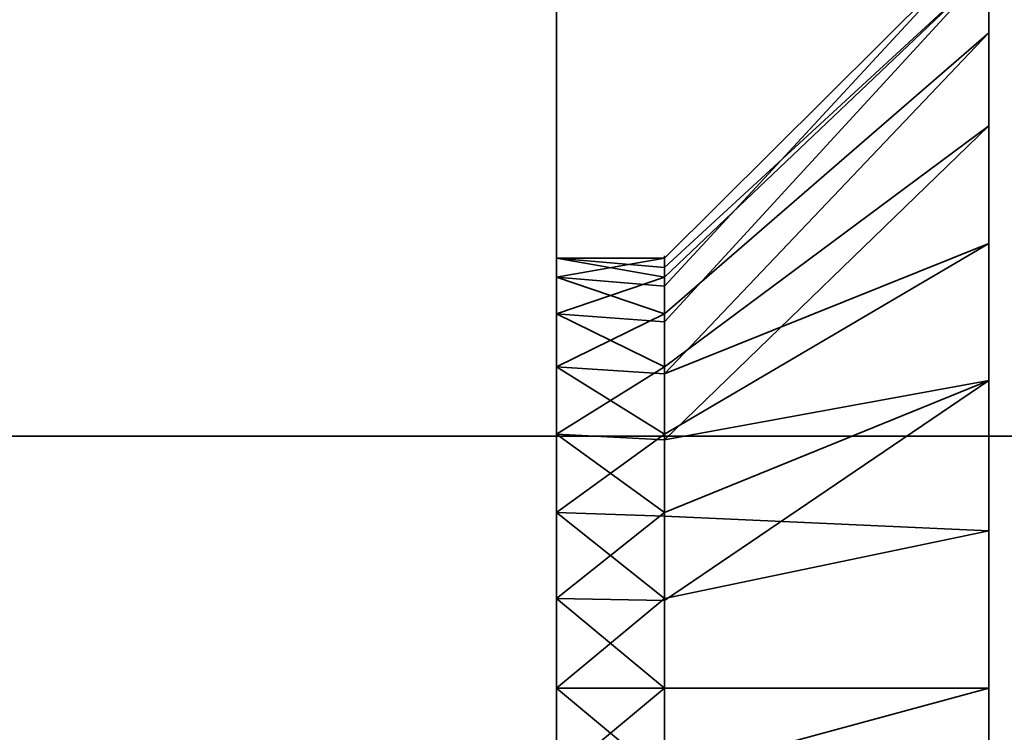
# Model space of a CAD drawing. Header units: millimetres. Extents: x -625 to 3625, y -115 to 71.
# Tile 423 of 656: x 1976.78 to 1983.61, y -36.81 to -31.86. Entities that reach past the tile are written whole.
import ezdxf

# ---------------------------------------------------------------- set-up
doc = ezdxf.new("R2010")
doc.units = ezdxf.units.MM
doc.layers.add('152', color=7, linetype='Continuous', true_color=0xffffff)

# ---------------------------------------------------------------- blocks, each defined once
blk = doc.blocks.new('UG_SURFACE_078')
at = {"layer": '152', "color": 252, "linetype": 'Continuous', "lineweight": 35}
for points in [[(1983.5, -29.5, 265), (1983.5, -49.5, 265), (1980.5, -49.5, 265), (1980.5, -31.5, 265)], [(1980.5, -31.5, 425), (1980.5, -49.5, 425), (1983.5, -49.5, 425), (1983.5, -29.5, 425)], [(1983.5, -36.5, 384.25), (1983.5, -35.4085, 384.1353), (1983.5, -29.5, 408.8321), (1983.5, -30.4015, 409.4871)], [(1983.5, -35.4085, 384.1353), (1983.5, -33.4141, 383.2473), (1983.5, -29.5, 408.8321)], [(1983.5, -29.5, 328), (1983.5, -34.3646, 374.2039), (1983.5, -36.5, 373.75)], [(1983.5, -29.5, 408.8321), (1983.5, -33.4141, 383.2473), (1983.5, -31.9534, 381.625)], [(1983.5, -36.5, 373.75), (1983.5, -38.6354, 374.2039), (1983.5, -49.5, 328), (1983.5, -29.5, 328)], [(1983.5, -31.507, 377.3777), (1983.5, -32.5985, 375.4871), (1983.5, -29.5, 328)], [(1983.5, -29.5859, 417.2473), (1983.5, -29.5, 417.2856), (1983.5, -29.5, 425), (1983.5, -49.5, 425)], [(1983.5, -32.5985, 375.4871), (1983.5, -34.3646, 374.2039), (1983.5, -29.5, 328)], [(1983.5, -29.5859, 281.2473), (1983.5, -29.5, 281.2856), (1983.5, -34.3646, 306.2039), (1983.5, -36.5, 305.75)], [(1983.5, -29.5, 328), (1983.5, -49.5, 328), (1983.5, -37.5915, 316.1353), (1983.5, -36.5, 316.25)], [(1983.5, -49.5, 265), (1983.5, -29.5, 265), (1983.5, -29.5, 272.8321), (1983.5, -30.4015, 273.4871)], [(1983.5, -36.5, 316.25), (1983.5, -35.4085, 316.1353), (1983.5, -29.5, 328)], [(1983.5, -29.5, 328), (1983.5, -33.4141, 315.2473), (1983.5, -31.9534, 313.625)], [(1983.5, -31.507, 309.3777), (1983.5, -32.5985, 307.4871), (1983.5, -29.5, 281.2856)], [(1983.5, -35.4085, 316.1353), (1983.5, -33.4141, 315.2473), (1983.5, -29.5, 328)], [(1983.5, -32.5985, 307.4871), (1983.5, -34.3646, 306.2039), (1983.5, -29.5, 281.2856)], [(1983.5, -31.9534, 313.625), (1983.5, -31.2788, 311.5488), (1983.5, -29.5, 328)], [(1983.5, -31.9534, 381.625), (1983.5, -31.2788, 379.5488), (1983.5, -29.5, 408.8321)], [(1983.5, -49.5, 425), (1983.5, -31.0466, 415.625), (1983.5, -29.5859, 417.2473)], [(1983.5, -36.5, 305.75), (1983.5, -31.0466, 279.625), (1983.5, -29.5859, 281.2473)], [(1983.5, -30.4015, 409.4871), (1983.5, -37.5915, 384.1353), (1983.5, -36.5, 384.25)], [(1983.5, -49.5, 425), (1983.5, -39.5859, 383.2473), (1983.5, -30.4015, 409.4871), (1983.5, -31.493, 411.3777)], [(1983.5, -30.4015, 409.4871), (1983.5, -39.5859, 383.2473), (1983.5, -37.5915, 384.1353)], [(1983.5, -49.5, 265), (1983.5, -30.4015, 273.4871), (1983.5, -31.493, 275.3777)], [(1983.5, -49.5, 425), (1983.5, -31.7212, 413.5488), (1983.5, -31.0466, 415.625)], [(1983.5, -38.6354, 306.2039), (1983.5, -49.5, 265), (1983.5, -31.7212, 277.5488), (1983.5, -31.0466, 279.625)], [(1983.5, -36.5, 305.75), (1983.5, -38.6354, 306.2039), (1983.5, -31.0466, 279.625)], [(1983.5, -31.507, 309.3777), (1983.5, -31.2788, 311.5488), (1981.25, -33.5164, 311.3136), (1981.25, -33.5816, 310.6933)], [(1983.5, -31.2788, 311.5488), (1983.5, -31.9534, 313.625), (1981.25, -33.9019, 312.5), (1981.25, -33.7092, 311.9068)], [(1981.25, -33.7092, 311.9068), (1981.25, -33.5164, 311.3136), (1983.5, -31.2788, 311.5488)], [(1983.5, -31.507, 377.3777), (1983.5, -31.2788, 379.5488), (1981.25, -33.5164, 379.3136), (1981.25, -33.5816, 378.6933)], [(1983.5, -31.2788, 379.5488), (1983.5, -31.9534, 381.625), (1981.25, -33.9019, 380.5), (1981.25, -33.7092, 379.9068)], [(1981.25, -33.7092, 379.9068), (1981.25, -33.5164, 379.3136), (1983.5, -31.2788, 379.5488)], [(1980.5, -31.5, 328), (1980.5, -31.5, 265), (1980.5, -33.5164, 310.6864)], [(1980.5, -31.5, 265), (1980.5, -34.7366, 308.5729), (1980.5, -33.9019, 309.5)], [(1980.5, -31.5, 265), (1980.5, -49.5, 265), (1980.5, -37.1237, 308.0656), (1980.5, -35.8763, 308.0656)], [(1980.5, -31.5, 328), (1980.5, -33.6468, 311.9271), (1980.5, -34.2706, 313.0074)], [(1980.5, -33.9019, 309.5), (1980.5, -33.5164, 310.6864), (1980.5, -31.5, 265)], [(1980.5, -31.5, 328), (1980.5, -35.2798, 313.7406), (1980.5, -36.5, 314)], [(1980.5, -33.5164, 310.6864), (1980.5, -33.6468, 311.9271), (1980.5, -31.5, 328)], [(1980.5, -36.5, 314), (1980.5, -37.7202, 313.7406), (1980.5, -49.5, 328), (1980.5, -31.5, 328)], [(1980.5, -35.8763, 308.0656), (1980.5, -34.7366, 308.5729), (1980.5, -31.5, 265)], [(1980.5, -34.2706, 313.0074), (1980.5, -35.2798, 313.7406), (1980.5, -31.5, 328)], [(1980.5, -31.5, 425), (1980.5, -31.5, 328), (1980.5, -33.5164, 378.6864)], [(1980.5, -31.5, 328), (1980.5, -34.7366, 376.5729), (1980.5, -33.9019, 377.5)], [(1980.5, -31.5, 328), (1980.5, -49.5, 328), (1980.5, -37.1237, 376.0656), (1980.5, -35.8763, 376.0656)], [(1980.5, -31.5, 425), (1980.5, -33.6468, 379.927), (1980.5, -34.2706, 381.0074)], [(1980.5, -33.9019, 377.5), (1980.5, -33.5164, 378.6864), (1980.5, -31.5, 328)], [(1980.5, -31.5, 425), (1980.5, -35.2798, 381.7406), (1980.5, -36.5, 382)], [(1980.5, -33.5164, 378.6864), (1980.5, -33.6468, 379.927), (1980.5, -31.5, 425)], [(1980.5, -36.5, 382), (1980.5, -37.7202, 381.7406), (1980.5, -49.5, 425), (1980.5, -31.5, 425)], [(1980.5, -35.8763, 376.0656), (1980.5, -34.7366, 376.5729), (1980.5, -31.5, 328)], [(1980.5, -34.2706, 381.0074), (1980.5, -35.2798, 381.7406), (1980.5, -31.5, 425)], [(1983.5, -31.507, 309.3777), (1981.25, -33.6468, 310.073), (1981.25, -33.9587, 309.5328)], [(1981.25, -33.5816, 310.6933), (1981.25, -33.6468, 310.073), (1983.5, -31.507, 309.3777)], [(1981.25, -33.9587, 309.5328), (1981.25, -34.2706, 308.9926), (1983.5, -32.5985, 307.4871), (1983.5, -31.507, 309.3777)], [(1983.5, -31.507, 377.3777), (1981.25, -33.6468, 378.0729), (1981.25, -33.9587, 377.5328)], [(1981.25, -33.5816, 378.6933), (1981.25, -33.6468, 378.0729), (1983.5, -31.507, 377.3777)], [(1981.25, -33.9587, 377.5328), (1981.25, -34.2706, 376.9926), (1983.5, -32.5985, 375.4871), (1983.5, -31.507, 377.3777)], [(1983.5, -31.493, 411.3777), (1983.5, -31.7212, 413.5488), (1983.5, -49.5, 425)], [(1983.5, -31.493, 275.3777), (1983.5, -31.7212, 277.5488), (1983.5, -49.5, 265)], [(1981.25, -34.3193, 312.9635), (1981.25, -33.9019, 312.5), (1983.5, -31.9534, 313.625), (1983.5, -33.4141, 315.2473)], [(1981.25, -34.3193, 380.9635), (1981.25, -33.9019, 380.5), (1983.5, -31.9534, 381.625), (1983.5, -33.4141, 383.2473)], [(1983.5, -32.5985, 307.4871), (1981.25, -34.2706, 308.9926), (1981.25, -34.7752, 308.626)], [(1981.25, -34.7752, 308.626), (1981.25, -35.2798, 308.2594), (1983.5, -34.3646, 306.2039), (1983.5, -32.5985, 307.4871)], [(1983.5, -32.5985, 375.4871), (1981.25, -34.2706, 376.9926), (1981.25, -34.7752, 376.626)], [(1981.25, -34.7752, 376.626), (1981.25, -35.2798, 376.2594), (1983.5, -34.3646, 374.2039), (1983.5, -32.5985, 375.4871)], [(1983.5, -33.4141, 315.2473), (1981.25, -34.7366, 313.4271), (1981.25, -34.3193, 312.9635)], [(1981.25, -35.3065, 313.6807), (1981.25, -34.7366, 313.4271), (1983.5, -33.4141, 315.2473), (1983.5, -35.4085, 316.1353)], [(1983.5, -33.4141, 383.2473), (1981.25, -34.7366, 381.427), (1981.25, -34.3193, 380.9635)], [(1981.25, -35.3065, 381.6808), (1981.25, -34.7366, 381.427), (1983.5, -33.4141, 383.2473), (1983.5, -35.4085, 384.1353)], [(1980.5, -33.5164, 310.6864), (1980.5, -33.9019, 309.5), (1981.25, -33.6468, 310.073)], [(1980.5, -33.6468, 311.9271), (1980.5, -33.5164, 310.6864), (1981.25, -33.5164, 311.3136)], [(1980.5, -33.5164, 310.6864), (1981.25, -33.5816, 310.6933), (1981.25, -33.5164, 311.3136)], [(1981.25, -33.5164, 311.3136), (1981.25, -33.7092, 311.9068), (1980.5, -33.6468, 311.9271)], [(1981.25, -33.6468, 310.073), (1981.25, -33.5816, 310.6933), (1980.5, -33.5164, 310.6864)], [(1980.5, -33.5164, 378.6864), (1980.5, -33.9019, 377.5), (1981.25, -33.6468, 378.0729)], [(1980.5, -33.5164, 378.6864), (1981.25, -33.5816, 378.6933), (1981.25, -33.5164, 379.3136)], [(1981.25, -33.5164, 379.3136), (1980.5, -33.6468, 379.927), (1980.5, -33.5164, 378.6864)], [(1981.25, -33.5164, 379.3136), (1981.25, -33.7092, 379.9068), (1980.5, -33.6468, 379.927)], [(1981.25, -33.6468, 378.0729), (1981.25, -33.5816, 378.6933), (1980.5, -33.5164, 378.6864)], [(1980.5, -33.9019, 309.5), (1981.25, -33.9587, 309.5328), (1981.25, -33.6468, 310.073)], [(1980.5, -33.6468, 311.9271), (1981.25, -33.7092, 311.9068), (1981.25, -33.9019, 312.5)], [(1981.25, -33.9019, 312.5), (1980.5, -34.2706, 313.0074), (1980.5, -33.6468, 311.9271)], [(1980.5, -33.9019, 377.5), (1981.25, -33.9587, 377.5328), (1981.25, -33.6468, 378.0729)], [(1980.5, -34.2706, 381.0074), (1980.5, -33.6468, 379.927), (1981.25, -33.9019, 380.5)], [(1980.5, -33.6468, 379.927), (1981.25, -33.7092, 379.9068), (1981.25, -33.9019, 380.5)], [(1981.25, -34.2706, 308.9926), (1980.5, -33.9019, 309.5), (1980.5, -34.7366, 308.5729)], [(1981.25, -33.9019, 312.5), (1981.25, -34.3193, 312.9635), (1980.5, -34.2706, 313.0074)], [(1981.25, -34.2706, 308.9926), (1981.25, -33.9587, 309.5328), (1980.5, -33.9019, 309.5)], [(1981.25, -34.2706, 376.9926), (1980.5, -33.9019, 377.5), (1980.5, -34.7366, 376.5729)], [(1981.25, -33.9019, 380.5), (1981.25, -34.3193, 380.9635), (1980.5, -34.2706, 381.0074)], [(1981.25, -34.2706, 376.9926), (1981.25, -33.9587, 377.5328), (1980.5, -33.9019, 377.5)], [(1980.5, -34.7366, 308.5729), (1981.25, -34.7752, 308.626), (1981.25, -34.2706, 308.9926)], [(1980.5, -35.2798, 313.7406), (1980.5, -34.2706, 313.0074), (1981.25, -34.7366, 313.4271)], [(1980.5, -34.2706, 313.0074), (1981.25, -34.3193, 312.9635), (1981.25, -34.7366, 313.4271)], [(1980.5, -34.7366, 376.5729), (1981.25, -34.7752, 376.626), (1981.25, -34.2706, 376.9926)], [(1980.5, -35.2798, 381.7406), (1980.5, -34.2706, 381.0074), (1981.25, -34.7366, 381.427)], [(1980.5, -34.2706, 381.0074), (1981.25, -34.3193, 380.9635), (1981.25, -34.7366, 381.427)], [(1983.5, -34.3646, 306.2039), (1981.25, -35.2798, 308.2594), (1981.25, -35.8899, 308.1297)], [(1981.25, -35.8899, 308.1297), (1981.25, -36.5, 308), (1983.5, -36.5, 305.75), (1983.5, -34.3646, 306.2039)], [(1983.5, -34.3646, 374.2039), (1981.25, -35.2798, 376.2594), (1981.25, -35.8899, 376.1297)], [(1981.25, -35.8899, 376.1297), (1981.25, -36.5, 376), (1983.5, -36.5, 373.75), (1983.5, -34.3646, 374.2039)], [(1980.5, -34.7366, 308.5729), (1980.5, -35.8763, 308.0656), (1981.25, -35.2798, 308.2594)], [(1981.25, -34.7366, 313.4271), (1981.25, -35.3065, 313.6807), (1980.5, -35.2798, 313.7406)], [(1981.25, -35.2798, 308.2594), (1981.25, -34.7752, 308.626), (1980.5, -34.7366, 308.5729)], [(1980.5, -34.7366, 376.5729), (1980.5, -35.8763, 376.0656), (1981.25, -35.2798, 376.2594)], [(1981.25, -34.7366, 381.427), (1981.25, -35.3065, 381.6808), (1980.5, -35.2798, 381.7406)], [(1981.25, -35.2798, 376.2594), (1981.25, -34.7752, 376.626), (1980.5, -34.7366, 376.5729)], [(1980.5, -35.8763, 308.0656), (1981.25, -35.8899, 308.1297), (1981.25, -35.2798, 308.2594)], [(1980.5, -36.5, 314), (1980.5, -35.2798, 313.7406), (1981.25, -35.8763, 313.9344)], [(1980.5, -35.2798, 313.7406), (1981.25, -35.3065, 313.6807), (1981.25, -35.8763, 313.9344)], [(1980.5, -35.8763, 376.0656), (1981.25, -35.8899, 376.1297), (1981.25, -35.2798, 376.2594)], [(1980.5, -36.5, 382), (1980.5, -35.2798, 381.7406), (1981.25, -35.8763, 381.9344)], [(1980.5, -35.2798, 381.7406), (1981.25, -35.3065, 381.6808), (1981.25, -35.8763, 381.9344)], [(1983.5, -35.4085, 316.1353), (1981.25, -35.8763, 313.9344), (1981.25, -35.3065, 313.6807)], [(1983.5, -35.4085, 384.1353), (1981.25, -35.8763, 381.9344), (1981.25, -35.3065, 381.6808)], [(1981.25, -36.5, 314), (1981.25, -35.8763, 313.9344), (1983.5, -35.4085, 316.1353), (1983.5, -36.5, 316.25)], [(1981.25, -36.5, 382), (1981.25, -35.8763, 381.9344), (1983.5, -35.4085, 384.1353), (1983.5, -36.5, 384.25)], [(1980.5, -35.8763, 308.0656), (1980.5, -37.1237, 308.0656), (1981.25, -36.5, 308)], [(1981.25, -35.8763, 313.9344), (1981.25, -36.5, 314), (1980.5, -36.5, 314)], [(1981.25, -36.5, 308), (1981.25, -35.8899, 308.1297), (1980.5, -35.8763, 308.0656)], [(1980.5, -35.8763, 376.0656), (1980.5, -37.1237, 376.0656), (1981.25, -36.5, 376)], [(1981.25, -35.8763, 381.9344), (1981.25, -36.5, 382), (1980.5, -36.5, 382)], [(1981.25, -36.5, 376), (1981.25, -35.8899, 376.1297), (1980.5, -35.8763, 376.0656)], [(1980.5, -36.5, 314), (1981.25, -36.5, 314), (1981.25, -37.1237, 313.9344)], [(1981.25, -37.1237, 313.9344), (1980.5, -37.7202, 313.7406), (1980.5, -36.5, 314)], [(1980.5, -37.1237, 308.0656), (1981.25, -37.1101, 308.1297), (1981.25, -36.5, 308)], [(1980.5, -36.5, 382), (1981.25, -36.5, 382), (1981.25, -37.1237, 381.9344)], [(1981.25, -37.1237, 381.9344), (1980.5, -37.7202, 381.7406), (1980.5, -36.5, 382)], [(1980.5, -37.1237, 376.0656), (1981.25, -37.1101, 376.1297), (1981.25, -36.5, 376)], [(1983.5, -36.5, 316.25), (1983.5, -37.5915, 316.1353), (1981.25, -37.1237, 313.9344), (1981.25, -36.5, 314)], [(1983.5, -36.5, 305.75), (1981.25, -36.5, 308), (1981.25, -37.1101, 308.1297)], [(1981.25, -37.1101, 308.1297), (1981.25, -37.7202, 308.2594), (1983.5, -38.6354, 306.2039), (1983.5, -36.5, 305.75)], [(1983.5, -36.5, 384.25), (1983.5, -37.5915, 384.1353), (1981.25, -37.1237, 381.9344), (1981.25, -36.5, 382)], [(1983.5, -36.5, 373.75), (1981.25, -36.5, 376), (1981.25, -37.1101, 376.1297)], [(1981.25, -37.1101, 376.1297), (1981.25, -37.7202, 376.2594), (1983.5, -38.6354, 374.2039), (1983.5, -36.5, 373.75)]]:
    blk.add_3dface(points, dxfattribs=at)
blk = doc.blocks.new('UG_SURFACE_081')
at = {"layer": '152', "color": 252, "linetype": 'Continuous', "lineweight": 35}
for points in [[(1983.5, -29.5, 1700), (1983.5, -49.5, 1700), (1980.5, -49.5, 1700), (1980.5, -31.5, 1700)], [(1980.5, -31.5, 1860), (1980.5, -49.5, 1860), (1983.5, -49.5, 1860), (1983.5, -29.5, 1860)], [(1983.5, -36.5, 1819.25), (1983.5, -35.4085, 1819.1353), (1983.5, -29.5, 1843.8321), (1983.5, -30.4015, 1844.4871)], [(1983.5, -35.4085, 1819.1353), (1983.5, -33.4141, 1818.2473), (1983.5, -29.5, 1843.8321)], [(1983.5, -33.4141, 1818.2473), (1983.5, -31.9534, 1816.625), (1983.5, -29.5, 1843.8321)], [(1983.5, -49.5, 1763), (1983.5, -29.5, 1763), (1983.5, -36.5, 1808.75), (1983.5, -38.6354, 1809.2039)], [(1983.5, -29.5, 1763), (1983.5, -32.5985, 1810.487), (1983.5, -34.3646, 1809.2039)], [(1983.5, -31.9534, 1816.625), (1983.5, -31.2788, 1814.5487), (1983.5, -29.5, 1843.8321)], [(1983.5, -34.3646, 1809.2039), (1983.5, -36.5, 1808.75), (1983.5, -29.5, 1763)], [(1983.5, -31.507, 1812.3777), (1983.5, -32.5985, 1810.487), (1983.5, -29.5, 1763)], [(1983.5, -29.5, 1763), (1983.5, -49.5, 1763), (1983.5, -37.5915, 1751.1352), (1983.5, -36.5, 1751.25)], [(1983.5, -36.5, 1751.25), (1983.5, -35.4085, 1751.1352), (1983.5, -29.5, 1763)], [(1983.5, -29.5, 1716.2856), (1983.5, -32.5985, 1742.4871), (1983.5, -34.3646, 1741.2039)], [(1983.5, -35.4085, 1751.1352), (1983.5, -33.4141, 1750.2474), (1983.5, -29.5, 1763)], [(1983.5, -33.4141, 1750.2474), (1983.5, -31.9534, 1748.625), (1983.5, -29.5, 1763)], [(1983.5, -34.3646, 1741.2039), (1983.5, -36.5, 1740.75), (1983.5, -29.5859, 1716.2473), (1983.5, -29.5, 1716.2856)], [(1983.5, -49.5, 1700), (1983.5, -29.5, 1700), (1983.5, -29.5, 1707.8321), (1983.5, -30.4015, 1708.487)], [(1983.5, -31.507, 1744.3776), (1983.5, -32.5985, 1742.4871), (1983.5, -29.5, 1716.2856)], [(1983.5, -31.9534, 1748.625), (1983.5, -31.2788, 1746.5488), (1983.5, -29.5, 1763)], [(1983.5, -29.5859, 1852.2474), (1983.5, -29.5, 1852.2856), (1983.5, -29.5, 1860), (1983.5, -49.5, 1860)], [(1983.5, -49.5, 1860), (1983.5, -31.0466, 1850.625), (1983.5, -29.5859, 1852.2474)], [(1983.5, -36.5, 1740.75), (1983.5, -31.0466, 1714.625), (1983.5, -29.5859, 1716.2473)], [(1983.5, -30.4015, 1844.4871), (1983.5, -37.5915, 1819.1353), (1983.5, -36.5, 1819.25)], [(1983.5, -30.4015, 1844.4871), (1983.5, -49.5, 1823), (1983.5, -39.5859, 1818.2473), (1983.5, -37.5915, 1819.1353)], [(1983.5, -49.5, 1823), (1983.5, -30.4015, 1844.4871), (1983.5, -31.493, 1846.3776)], [(1983.5, -49.5, 1700), (1983.5, -30.4015, 1708.487), (1983.5, -31.493, 1710.3777)], [(1983.5, -31.7212, 1848.5488), (1983.5, -31.0466, 1850.625), (1983.5, -49.5, 1860)], [(1983.5, -31.7212, 1712.5487), (1983.5, -31.0466, 1714.625), (1983.5, -36.5, 1740.75)], [(1983.5, -31.507, 1744.3776), (1983.5, -31.2788, 1746.5488), (1981.25, -33.5164, 1746.3136), (1981.25, -33.5816, 1745.6933)], [(1983.5, -31.2788, 1746.5488), (1983.5, -31.9534, 1748.625), (1981.25, -33.9019, 1747.4999), (1981.25, -33.7092, 1746.9068)], [(1981.25, -33.7092, 1746.9068), (1981.25, -33.5164, 1746.3136), (1983.5, -31.2788, 1746.5488)], [(1983.5, -31.507, 1812.3777), (1983.5, -31.2788, 1814.5487), (1981.25, -33.5164, 1814.3135), (1981.25, -33.5816, 1813.6933)], [(1983.5, -31.2788, 1814.5487), (1983.5, -31.9534, 1816.625), (1981.25, -33.9019, 1815.5), (1981.25, -33.7092, 1814.9068)], [(1981.25, -33.7092, 1814.9068), (1981.25, -33.5164, 1814.3135), (1983.5, -31.2788, 1814.5487)], [(1980.5, -31.5, 1700), (1980.5, -49.5, 1700), (1980.5, -37.1237, 1743.0656), (1980.5, -35.8763, 1743.0656)], [(1980.5, -31.5, 1763), (1980.5, -31.5, 1700), (1980.5, -33.5164, 1745.6864)], [(1980.5, -33.5164, 1745.6864), (1980.5, -33.6468, 1746.927), (1980.5, -31.5, 1763)], [(1980.5, -35.8763, 1743.0656), (1980.5, -34.7366, 1743.573), (1980.5, -31.5, 1700)], [(1980.5, -31.5, 1700), (1980.5, -33.9019, 1744.5), (1980.5, -33.5164, 1745.6864)], [(1980.5, -31.5, 1763), (1980.5, -35.2798, 1748.7407), (1980.5, -36.5, 1749)], [(1980.5, -33.6468, 1746.927), (1980.5, -34.2706, 1748.0074), (1980.5, -31.5, 1763)], [(1980.5, -36.5, 1749), (1980.5, -37.7202, 1748.7407), (1980.5, -49.5, 1763), (1980.5, -31.5, 1763)], [(1980.5, -34.7366, 1743.573), (1980.5, -33.9019, 1744.5), (1980.5, -31.5, 1700)], [(1980.5, -34.2706, 1748.0074), (1980.5, -35.2798, 1748.7407), (1980.5, -31.5, 1763)], [(1980.5, -31.5, 1763), (1980.5, -49.5, 1763), (1980.5, -37.1237, 1811.0656), (1980.5, -35.8763, 1811.0656)], [(1980.5, -31.5, 1860), (1980.5, -31.5, 1763), (1980.5, -33.5164, 1813.6864)], [(1980.5, -33.5164, 1813.6864), (1980.5, -33.6468, 1814.9271), (1980.5, -31.5, 1860)], [(1980.5, -35.8763, 1811.0656), (1980.5, -34.7366, 1811.5729), (1980.5, -31.5, 1763)], [(1980.5, -31.5, 1763), (1980.5, -33.9019, 1812.5), (1980.5, -33.5164, 1813.6864)], [(1980.5, -31.5, 1860), (1980.5, -35.2798, 1816.7406), (1980.5, -36.5, 1817)], [(1980.5, -33.6468, 1814.9271), (1980.5, -34.2706, 1816.0074), (1980.5, -31.5, 1860)], [(1980.5, -36.5, 1817), (1980.5, -37.7202, 1816.7406), (1980.5, -49.5, 1860), (1980.5, -31.5, 1860)], [(1980.5, -34.7366, 1811.5729), (1980.5, -33.9019, 1812.5), (1980.5, -31.5, 1763)], [(1980.5, -34.2706, 1816.0074), (1980.5, -35.2798, 1816.7406), (1980.5, -31.5, 1860)], [(1983.5, -31.507, 1744.3776), (1981.25, -33.6468, 1745.073), (1981.25, -33.9587, 1744.5328)], [(1981.25, -33.5816, 1745.6933), (1981.25, -33.6468, 1745.073), (1983.5, -31.507, 1744.3776)], [(1981.25, -33.9587, 1744.5328), (1981.25, -34.2706, 1743.9926), (1983.5, -32.5985, 1742.4871), (1983.5, -31.507, 1744.3776)], [(1983.5, -31.507, 1812.3777), (1981.25, -33.6468, 1813.0729), (1981.25, -33.9587, 1812.5328)], [(1981.25, -33.5816, 1813.6933), (1981.25, -33.6468, 1813.0729), (1983.5, -31.507, 1812.3777)], [(1981.25, -33.9587, 1812.5328), (1981.25, -34.2706, 1811.9926), (1983.5, -32.5985, 1810.487), (1983.5, -31.507, 1812.3777)], [(1983.5, -31.493, 1846.3776), (1983.5, -31.7212, 1848.5488), (1983.5, -49.5, 1860), (1983.5, -49.5, 1823)], [(1983.5, -36.5, 1740.75), (1983.5, -31.493, 1710.3777), (1983.5, -31.7212, 1712.5487)], [(1983.5, -31.493, 1710.3777), (1983.5, -36.5, 1740.75), (1983.5, -38.6354, 1741.2039), (1983.5, -49.5, 1700)], [(1983.5, -31.9534, 1748.625), (1983.5, -33.4141, 1750.2474), (1981.25, -34.7366, 1748.427), (1981.25, -34.3193, 1747.9635)], [(1981.25, -34.3193, 1747.9635), (1981.25, -33.9019, 1747.4999), (1983.5, -31.9534, 1748.625)], [(1983.5, -31.9534, 1816.625), (1983.5, -33.4141, 1818.2473), (1981.25, -34.7366, 1816.427), (1981.25, -34.3193, 1815.9635)], [(1981.25, -34.3193, 1815.9635), (1981.25, -33.9019, 1815.5), (1983.5, -31.9534, 1816.625)], [(1983.5, -34.3646, 1741.2039), (1983.5, -32.5985, 1742.4871), (1981.25, -34.2706, 1743.9926), (1981.25, -34.7752, 1743.626)], [(1983.5, -34.3646, 1809.2039), (1983.5, -32.5985, 1810.487), (1981.25, -34.2706, 1811.9926), (1981.25, -34.7752, 1811.626)], [(1981.25, -35.3065, 1748.6807), (1981.25, -34.7366, 1748.427), (1983.5, -33.4141, 1750.2474), (1983.5, -35.4085, 1751.1352)], [(1981.25, -35.3065, 1816.6808), (1981.25, -34.7366, 1816.427), (1983.5, -33.4141, 1818.2473), (1983.5, -35.4085, 1819.1353)], [(1980.5, -33.5164, 1745.6864), (1980.5, -33.9019, 1744.5), (1981.25, -33.6468, 1745.073)], [(1980.5, -33.5164, 1745.6864), (1981.25, -33.5816, 1745.6933), (1981.25, -33.5164, 1746.3136)], [(1981.25, -33.5164, 1746.3136), (1980.5, -33.6468, 1746.927), (1980.5, -33.5164, 1745.6864)], [(1981.25, -33.5164, 1746.3136), (1981.25, -33.7092, 1746.9068), (1980.5, -33.6468, 1746.927)], [(1981.25, -33.6468, 1745.073), (1981.25, -33.5816, 1745.6933), (1980.5, -33.5164, 1745.6864)], [(1980.5, -33.5164, 1813.6864), (1980.5, -33.9019, 1812.5), (1981.25, -33.6468, 1813.0729)], [(1980.5, -33.6468, 1814.9271), (1980.5, -33.5164, 1813.6864), (1981.25, -33.5164, 1814.3135)], [(1980.5, -33.5164, 1813.6864), (1981.25, -33.5816, 1813.6933), (1981.25, -33.5164, 1814.3135)], [(1981.25, -33.5164, 1814.3135), (1981.25, -33.7092, 1814.9068), (1980.5, -33.6468, 1814.9271)], [(1981.25, -33.6468, 1813.0729), (1981.25, -33.5816, 1813.6933), (1980.5, -33.5164, 1813.6864)], [(1980.5, -33.9019, 1744.5), (1981.25, -33.9587, 1744.5328), (1981.25, -33.6468, 1745.073)], [(1980.5, -34.2706, 1748.0074), (1980.5, -33.6468, 1746.927), (1981.25, -33.9019, 1747.4999)], [(1980.5, -33.6468, 1746.927), (1981.25, -33.7092, 1746.9068), (1981.25, -33.9019, 1747.4999)], [(1980.5, -33.9019, 1812.5), (1981.25, -33.9587, 1812.5328), (1981.25, -33.6468, 1813.0729)], [(1980.5, -33.6468, 1814.9271), (1981.25, -33.7092, 1814.9068), (1981.25, -33.9019, 1815.5)], [(1981.25, -33.9019, 1815.5), (1980.5, -34.2706, 1816.0074), (1980.5, -33.6468, 1814.9271)], [(1981.25, -34.2706, 1743.9926), (1980.5, -33.9019, 1744.5), (1980.5, -34.7366, 1743.573)], [(1981.25, -33.9019, 1747.4999), (1981.25, -34.3193, 1747.9635), (1980.5, -34.2706, 1748.0074)], [(1981.25, -34.2706, 1743.9926), (1981.25, -33.9587, 1744.5328), (1980.5, -33.9019, 1744.5)], [(1981.25, -34.2706, 1811.9926), (1980.5, -33.9019, 1812.5), (1980.5, -34.7366, 1811.5729)], [(1981.25, -33.9019, 1815.5), (1981.25, -34.3193, 1815.9635), (1980.5, -34.2706, 1816.0074)], [(1981.25, -34.2706, 1811.9926), (1981.25, -33.9587, 1812.5328), (1980.5, -33.9019, 1812.5)], [(1980.5, -34.7366, 1743.573), (1981.25, -34.7752, 1743.626), (1981.25, -34.2706, 1743.9926)], [(1980.5, -34.2706, 1748.0074), (1981.25, -34.3193, 1747.9635), (1981.25, -34.7366, 1748.427)], [(1981.25, -34.7366, 1748.427), (1980.5, -35.2798, 1748.7407), (1980.5, -34.2706, 1748.0074)], [(1980.5, -34.7366, 1811.5729), (1981.25, -34.7752, 1811.626), (1981.25, -34.2706, 1811.9926)], [(1980.5, -35.2798, 1816.7406), (1980.5, -34.2706, 1816.0074), (1981.25, -34.7366, 1816.427)], [(1980.5, -34.2706, 1816.0074), (1981.25, -34.3193, 1815.9635), (1981.25, -34.7366, 1816.427)], [(1983.5, -34.3646, 1741.2039), (1981.25, -35.2798, 1743.2593), (1981.25, -35.8899, 1743.1297)], [(1981.25, -34.7752, 1743.626), (1981.25, -35.2798, 1743.2593), (1983.5, -34.3646, 1741.2039)], [(1981.25, -35.8899, 1743.1297), (1981.25, -36.5, 1743), (1983.5, -36.5, 1740.75), (1983.5, -34.3646, 1741.2039)], [(1983.5, -34.3646, 1809.2039), (1981.25, -35.2798, 1811.2594), (1981.25, -35.8899, 1811.1297)], [(1981.25, -34.7752, 1811.626), (1981.25, -35.2798, 1811.2594), (1983.5, -34.3646, 1809.2039)], [(1981.25, -35.8899, 1811.1297), (1981.25, -36.5, 1811), (1983.5, -36.5, 1808.75), (1983.5, -34.3646, 1809.2039)], [(1981.25, -35.2798, 1743.2593), (1980.5, -34.7366, 1743.573), (1980.5, -35.8763, 1743.0656)], [(1981.25, -34.7366, 1748.427), (1981.25, -35.3065, 1748.6807), (1980.5, -35.2798, 1748.7407)], [(1981.25, -35.2798, 1743.2593), (1981.25, -34.7752, 1743.626), (1980.5, -34.7366, 1743.573)], [(1980.5, -34.7366, 1811.5729), (1980.5, -35.8763, 1811.0656), (1981.25, -35.2798, 1811.2594)], [(1981.25, -34.7366, 1816.427), (1981.25, -35.3065, 1816.6808), (1980.5, -35.2798, 1816.7406)], [(1981.25, -35.2798, 1811.2594), (1981.25, -34.7752, 1811.626), (1980.5, -34.7366, 1811.5729)], [(1980.5, -35.8763, 1743.0656), (1981.25, -35.8899, 1743.1297), (1981.25, -35.2798, 1743.2593)], [(1980.5, -36.5, 1749), (1980.5, -35.2798, 1748.7407), (1981.25, -35.8763, 1748.9344)], [(1980.5, -35.2798, 1748.7407), (1981.25, -35.3065, 1748.6807), (1981.25, -35.8763, 1748.9344)], [(1980.5, -35.8763, 1811.0656), (1981.25, -35.8899, 1811.1297), (1981.25, -35.2798, 1811.2594)], [(1980.5, -36.5, 1817), (1980.5, -35.2798, 1816.7406), (1981.25, -35.8763, 1816.9345)], [(1980.5, -35.2798, 1816.7406), (1981.25, -35.3065, 1816.6808), (1981.25, -35.8763, 1816.9345)], [(1983.5, -35.4085, 1751.1352), (1981.25, -35.8763, 1748.9344), (1981.25, -35.3065, 1748.6807)], [(1983.5, -35.4085, 1819.1353), (1981.25, -35.8763, 1816.9345), (1981.25, -35.3065, 1816.6808)], [(1981.25, -36.5, 1749), (1981.25, -35.8763, 1748.9344), (1983.5, -35.4085, 1751.1352), (1983.5, -36.5, 1751.25)], [(1981.25, -36.5, 1817), (1981.25, -35.8763, 1816.9345), (1983.5, -35.4085, 1819.1353), (1983.5, -36.5, 1819.25)], [(1980.5, -35.8763, 1743.0656), (1980.5, -37.1237, 1743.0656), (1981.25, -36.5, 1743)], [(1981.25, -35.8763, 1748.9344), (1981.25, -36.5, 1749), (1980.5, -36.5, 1749)], [(1981.25, -36.5, 1743), (1981.25, -35.8899, 1743.1297), (1980.5, -35.8763, 1743.0656)], [(1980.5, -35.8763, 1811.0656), (1980.5, -37.1237, 1811.0656), (1981.25, -36.5, 1811)], [(1981.25, -35.8763, 1816.9345), (1981.25, -36.5, 1817), (1980.5, -36.5, 1817)], [(1981.25, -36.5, 1811), (1981.25, -35.8899, 1811.1297), (1980.5, -35.8763, 1811.0656)], [(1980.5, -36.5, 1749), (1981.25, -36.5, 1749), (1981.25, -37.1237, 1748.9344)], [(1981.25, -37.1237, 1748.9344), (1980.5, -37.7202, 1748.7407), (1980.5, -36.5, 1749)], [(1980.5, -37.1237, 1743.0656), (1981.25, -37.1101, 1743.1297), (1981.25, -36.5, 1743)], [(1980.5, -36.5, 1817), (1981.25, -36.5, 1817), (1981.25, -37.1237, 1816.9345)], [(1981.25, -37.1237, 1816.9345), (1980.5, -37.7202, 1816.7406), (1980.5, -36.5, 1817)], [(1980.5, -37.1237, 1811.0656), (1981.25, -37.1101, 1811.1297), (1981.25, -36.5, 1811)], [(1983.5, -36.5, 1751.25), (1983.5, -37.5915, 1751.1352), (1981.25, -37.1237, 1748.9344), (1981.25, -36.5, 1749)], [(1983.5, -38.6354, 1741.2039), (1983.5, -36.5, 1740.75), (1981.25, -36.5, 1743), (1981.25, -37.1101, 1743.1297)], [(1983.5, -36.5, 1819.25), (1983.5, -37.5915, 1819.1353), (1981.25, -37.1237, 1816.9345), (1981.25, -36.5, 1817)], [(1983.5, -38.6354, 1809.2039), (1983.5, -36.5, 1808.75), (1981.25, -36.5, 1811), (1981.25, -37.1101, 1811.1297)]]:
    blk.add_3dface(points, dxfattribs=at)
blk = doc.blocks.new('UG_SURFACE_083')
at = {"layer": '152', "color": 43, "linetype": 'Continuous', "lineweight": 35}
for points in [[(1016, -49, 2017), (1984, -49, 2017), (1984, 0, 2017), (1016, 0, 2017)], [(1016, -47), (1016, -2), (1984, -2), (1984, -47)]]:
    blk.add_3dface(points, dxfattribs=at)
blk = doc.blocks.new('UG_SURFACE_093')
at = {"layer": '152', "color": 41, "linetype": 'Continuous', "lineweight": 35}
for points in [[(2102.2501, -49.75, 2135.7501), (2102.2501, -34.75, 2135.7501), (897.75, -34.75, 2135.7501), (897.75, -49.75, 2135.7501)], [(2102.2501, -34.75, 2135.7501), (2032.2499, -34.75, 2065.7499), (967.75, -34.75, 2065.7499), (897.75, -34.75, 2135.7501)], [(2032.2499, -34.75, 2065.7499), (2032.2499, -49.75, 2065.7499), (967.75, -49.75, 2065.7499), (967.75, -34.75, 2065.7499)]]:
    blk.add_3dface(points, dxfattribs=at)
blk = doc.blocks.new('UG_SURFACE_094')
at = {"layer": '152', "color": 14, "linetype": 'Continuous', "lineweight": 35}
for points in [[(2107.25, -46.75, 2140.7499), (2107.25, -31, 2140.7499), (892.75, -31, 2140.7499), (892.75, -46.75, 2140.7499)], [(897.75, -31, 2135.7501), (2102.2501, -31, 2135.7501), (2102.2501, -49.75, 2135.7501), (897.75, -49.75, 2135.7501)]]:
    blk.add_3dface(points, dxfattribs=at)
blk = doc.blocks.new('UG_SURFACE_095')
at = {"layer": '152', "color": 14, "linetype": 'Continuous', "lineweight": 35}
for points in [[(2031.3001, -34.75, 2064.8), (2031.3001, -5.75, 2064.8), (968.7, -5.75, 2064.8), (968.7, -34.75, 2064.8)], [(2027.2501, -8.5, 2060.75), (2027.2501, -46.75, 2060.75), (972.75, -46.75, 2060.75), (972.75, -8.5, 2060.75)], [(2032.2499, -49.75, 2065.7499), (2032.2499, -34.75, 2065.7499), (967.75, -34.75, 2065.7499), (967.75, -49.75, 2065.7499)], [(2032.2499, -34.75, 2065.7499), (2031.3001, -34.75, 2064.8), (968.7, -34.75, 2064.8), (967.75, -34.75, 2065.7499)]]:
    blk.add_3dface(points, dxfattribs=at)
blk = doc.blocks.new('UG_SURFACE_096')
at = {"layer": '152', "color": 7, "linetype": 'Continuous', "lineweight": 35}
for points in [[(972.75, -8.75, 2060.75), (972.75, -46.75, 2060.75), (2027.2501, -46.75, 2060.75), (2027.2501, -8.75, 2060.75)], [(2027, -8.75, 2060.4999), (2027, -46.75, 2060.4999), (973, -46.75, 2060.4999), (973, -8.75, 2060.4999)], [(2107.5001, -46.75, 2141), (2107.5001, -31, 2141), (892.5, -31, 2141), (892.5, -46.75, 2141)], [(892.75, -46.75, 2140.7499), (892.75, -31, 2140.7499), (2107.25, -31, 2140.7499), (2107.25, -46.75, 2140.7499)]]:
    blk.add_3dface(points, dxfattribs=at)
blk = doc.blocks.new('UG_SURFACE_104')
at = {"layer": '152', "color": 31, "linetype": 'Continuous', "lineweight": 35}
for points in [[(2035.7499, -34.75, 2069.2501), (2035.7499, 50.25, 2069.2501), (964.25, 50.25, 2069.2501), (964.25, -34.75, 2069.2501)], [(1987.7501, 3.25, 2021.25), (1987.7501, -44.75, 2021.25), (1012.2499, -44.75, 2021.25), (1012.2499, 3.25, 2021.25)], [(2031.25, -3.75, 2064.75), (2031.25, -34.75, 2064.75), (968.75, -34.75, 2064.75), (968.75, -3.75, 2064.75)], [(2026.7501, -44.75, 2060.25), (2026.7501, -3.75, 2060.25), (973.25, -3.75, 2060.25), (973.25, -44.75, 2060.25)], [(2031.25, -34.75, 2064.75), (2035.7499, -34.75, 2069.2501), (964.25, -34.75, 2069.2501), (968.75, -34.75, 2064.75)]]:
    blk.add_3dface(points, dxfattribs=at)
blk = doc.blocks.new('UG_SURFACE_106')
at = {"layer": '152', "color": 7, "linetype": 'Continuous', "lineweight": 35}
for points in [[(1012.2499, 2.75, 2021.25), (1012.2499, -44.75, 2021.25), (1987.7501, -44.75, 2021.25), (1987.7501, 2.75, 2021.25)], [(1987.5, 2.75, 2020.9999), (1987.5, -44.75, 2020.9999), (1012.5, -44.75, 2020.9999), (1012.5, 2.75, 2020.9999)], [(2027, -44.75, 2060.4999), (2027, -34.75, 2060.4999), (973, -34.75, 2060.4999), (973, -44.75, 2060.4999)], [(2027, -34.75, 2060.4999), (2026.7501, -34.75, 2060.25), (973.25, -34.75, 2060.25), (973, -34.75, 2060.4999)], [(973.25, -44.75, 2060.25), (973.25, -34.75, 2060.25), (2026.7501, -34.75, 2060.25), (2026.7501, -44.75, 2060.25)]]:
    blk.add_3dface(points, dxfattribs=at)

msp = doc.modelspace()

# ---------------------------------------------------------------- linework, layer by layer
at = {"layer": '152', "color": 252, "linetype": 'Continuous', "lineweight": -3, "true_color": 0x939598}
for p, q in [((1980.5, -26.5, 265), (1980.5, -49.5, 265)), ((1980.5, -26.5, 425), (1980.5, -49.5, 425)), ((1980.5, -26.5, 1860), (1980.5, -49.5, 1860)), ((1980.5, -26.5, 1700), (1980.5, -49.5, 1700)), ((1983.5, -26.5, 425), (1983.5, -49.5, 425)), ((1983.5, -26.5, 265), (1983.5, -49.5, 265)), ((1983.5, -26.5, 1860), (1983.5, -49.5, 1860)), ((1983.5, -26.5, 1700), (1983.5, -49.5, 1700)), ((2102.25, -34.75, 2135.75), (897.75, -34.75, 2135.75)), ((2035.75, -34.75, 2069.25), (964.25, -34.75, 2069.25)), ((2032.25, -34.75, 2065.75), (967.75, -34.75, 2065.75)), ((2032.25, -34.75, 2065.75), (967.75, -34.75, 2065.75)), ((2031.3, -34.75, 2064.8), (968.7, -34.75, 2064.8)), ((2031.25, -34.75, 2064.75), (968.75, -34.75, 2064.75)), ((2027, -34.75, 2060.5), (973, -34.75, 2060.5)), ((2026.75, -34.75, 2060.25), (973.25, -34.75, 2060.25))]:
    msp.add_line(p, q, dxfattribs=at)
at = {"layer": '152', "color": 252, "linetype": 'Continuous', "lineweight": -3, "true_color": 0x939598, "extrusion": (-1, 0, 0)}
for centre, radius in [((36.5, 379, -1983.5), 5.25), ((36.5, 311, -1983.5), 5.25), ((36.5, 1746, -1983.5), 5.25), ((36.5, 1814, -1983.5), 5.25), ((36.5, 379, -1980.5), 3), ((36.5, 311, -1980.5), 3), ((36.5, 1746, -1980.5), 3), ((36.5, 1814, -1980.5), 3)]:
    msp.add_circle(centre, radius, dxfattribs=at)
at = {"layer": '152', "color": 252, "linetype": 'Continuous', "lineweight": -3, "true_color": 0x939598, "extrusion": (1, 0, 0)}
for centre in [(-36.5, 379, 1981.25), (-36.5, 311, 1981.25), (-36.5, 1746, 1981.25), (-36.5, 1814, 1981.25), (-36.5, 379, 1981.25)]:
    msp.add_circle(centre, 3, dxfattribs=at)

# ---------------------------------------------------------------- block references
at = {"layer": '152', "color": 252, "linetype": 'Continuous', "lineweight": -3, "true_color": 0x939598}
for name in ['UG_SURFACE_083', 'UG_SURFACE_104', 'UG_SURFACE_106', 'UG_SURFACE_095', 'UG_SURFACE_096', 'UG_SURFACE_078', 'UG_SURFACE_081', 'UG_SURFACE_094', 'UG_SURFACE_093']:
    msp.add_blockref(name, (0, 0), dxfattribs=at)

doc.saveas('drawing.dxf')
